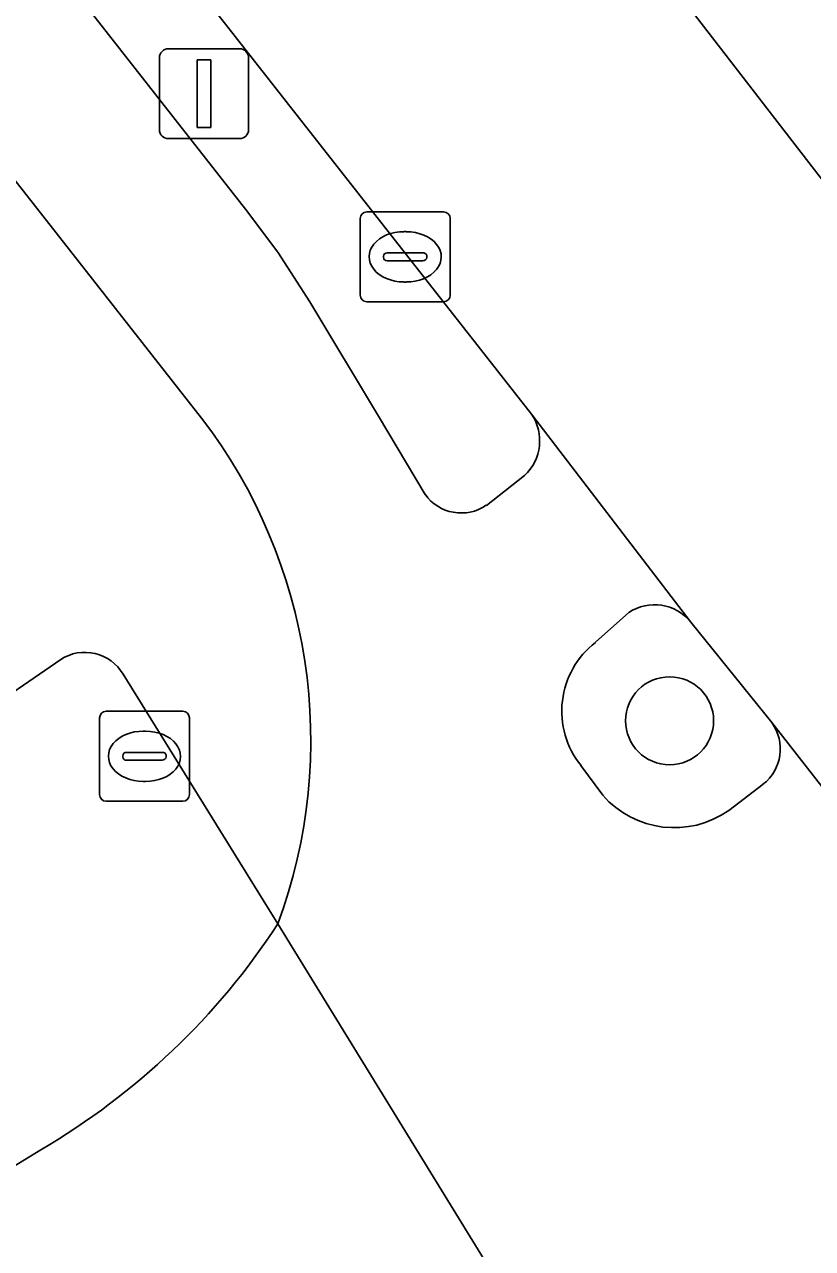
# Model space of a CAD drawing. Extents: x 160663 to 161506, y 382245 to 383291.
# Drawn here: x 161375.91 to 161384.66, y 382956.06 to 382969.67 of the extents above; entities that cross this region are included whole.
import ezdxf

# ---------------------------------------------------------------- set-up
doc = ezdxf.new("R2010")
doc.units = 0
for name, color, linetype in [('IMGEO_Berm_open', 7, 'Continuous'), ('IMGEO_Boom', 7, 'Continuous'), ('IMGEO_Fietspad_gesloten', 7, 'Continuous'), ('IMGEO_Groenvoorziening', 7, 'Continuous'), ('IMGEO_Kolk', 7, 'Continuous'), ('IMGEO_Lichtmast', 7, 'Continuous'), ('IMGEO_Rijbaan_lokaal_gesloten', 7, 'Continuous'), ('IMGEO_Rioolput', 7, 'Continuous'), ('IMGEO_Verkeerseiland_onvherhard', 7, 'Continuous'), ('IMGEO_Voetpad_open', 7, 'Continuous')]:
    doc.layers.add(name, color=color, linetype=linetype)

msp = doc.modelspace()

# ---------------------------------------------------------------- linework, layer by layer
at = {"layer": 'IMGEO_Berm_open'}
for points in [[(161319.475, 383043.252), (161320.12, 383042.374), (161334.256, 383023.879), (161352.975, 383000), (161378.36, 382967.618), (161378.721, 382967.139), (161379.077, 382966.588), (161379.838, 382965.316), (161380.356, 382964.446)], [(161381.54, 382965.336), (161354.356, 383000), (161335.224, 383024.396)], [(161381.038, 382964.324), (161381.463, 382964.655)]]:
    msp.add_lwpolyline(points, dxfattribs=at)
for centre, radius, start, end in [((161381.102, 382965.041), 0.528, 313.0734, 34.0246), ((161380.759, 382964.734), 0.495, 215.4971, 304.2187)]:
    msp.add_arc(centre, radius, start, end, dxfattribs=at)
at = {"layer": 'IMGEO_Boom'}
msp.add_circle((161383.074, 382961.929), 0.489, dxfattribs=at)
at = {"layer": 'IMGEO_Fietspad_gesloten'}
for points in [[(161316.407, 383044.108), (161318.553, 383041.288), (161321.59, 383037.499), (161332.611, 383023.063), (161350.693, 383000), (161374.638, 382969.413), (161377.873, 382965.293)], [(161380.356, 382964.446), (161379.838, 382965.316), (161379.077, 382966.588), (161378.721, 382967.139), (161378.36, 382967.618), (161352.975, 383000), (161334.256, 383023.879), (161320.12, 383042.374), (161319.475, 383043.252)], [(161383.31, 382963.026), (161381.54, 382965.336)], [(161381.463, 382964.655), (161381.038, 382964.324)], [(161382.25, 382962.801), (161382.62, 382963.132)], [(161385.835, 382959.828), (161384.211, 382961.908)], [(161382.331, 382961.101), (161382.089, 382961.431)], [(161384.112, 382961.223), (161383.733, 382960.931)], [(161378.72, 382959.67), (161381.075, 382955.836)], [(161381.075, 382955.836), (161378.72, 382959.67)], [(161376.087, 382957.16), (161375.724, 382956.936), (161374.419, 382956.13), (161361.017, 382947.852), (161359.72, 382947.051), (161346.875, 382939.118), (161345.659, 382938.367), (161338.499, 382933.945), (161338.474, 382933.929)]]:
    msp.add_lwpolyline(points, dxfattribs=at)
for centre, radius, start, end in [((161373.192, 382961.713), 5.894, 339.7227, 37.4096), ((161381.102, 382965.041), 0.528, 313.0734, 34.0246), ((161380.759, 382964.734), 0.495, 215.4971, 304.2187), ((161382.907, 382962.702), 0.517, 38.7954, 123.7372), ((161382.842, 382962.037), 0.966, 127.7576, 218.8373), ((161383.803, 382961.617), 0.501, 308.0444, 35.5081), ((161383.126, 382961.795), 1.055, 221.0924, 305.0802), ((161372.074, 382964.006), 7.936, 300.3799, 326.8801)]:
    msp.add_arc(centre, radius, start, end, dxfattribs=at)
at = {"layer": 'IMGEO_Groenvoorziening'}
for points in [[(161376.308, 382962.61), (161375.347, 382961.95), (161372.626, 382960.125), (161374.874, 382956.81), (161375.538, 382957.228), (161375.724, 382956.936), (161376.087, 382957.16)], [(161378.72, 382959.67), (161377.001, 382962.447)]]:
    msp.add_lwpolyline(points, dxfattribs=at)
for centre, radius, start, end in [((161376.577, 382962.198), 0.492, 30.4529, 123.0752), ((161372.074, 382964.006), 7.936, 300.3799, 326.8801)]:
    msp.add_arc(centre, radius, start, end, dxfattribs=at)
at = {"layer": 'IMGEO_Kolk'}
for p, q in [((161379.635, 382966.661), (161379.635, 382967.513)), ((161379.71, 382967.587), (161380.562, 382967.587)), ((161380.636, 382967.513), (161380.636, 382966.661)), ((161380.123, 382967.367), (161380.148, 382967.367)), ((161379.894, 382967.081), (161379.894, 382967.093)), ((161379.937, 382967.13), (161380.335, 382967.13)), ((161380.378, 382967.093), (161380.378, 382967.081)), ((161380.332, 382967.044), (161379.934, 382967.044)), ((161380.146, 382966.807), (161380.121, 382966.807)), ((161380.562, 382966.587), (161379.71, 382966.587))]:
    msp.add_line(p, q, dxfattribs=at)
for points in [[(161379.635, 382966.661), (161379.635, 382967.513)], [(161379.71, 382967.587), (161380.562, 382967.587)], [(161380.636, 382967.513), (161380.636, 382966.661)], [(161380.562, 382966.587), (161379.71, 382966.587)]]:
    msp.add_lwpolyline(points, dxfattribs=at)
for centre, radius, start, end in [((161379.712, 382967.511), 0.0765, 91.552, 178.448), ((161379.712, 382967.511), 0.0765, 91.552, 178.448), ((161380.56, 382967.511), 0.0765, 1.552, 88.448), ((161380.56, 382967.511), 0.0765, 1.552, 88.448), ((161379.934, 382967.09), 0.0403, 85.8775, 175.7526), ((161379.931, 382967.08), 0.0366, 178.938, 274.7102), ((161380.335, 382967.087), 0.043, 264.8664, 352.4533), ((161380.339, 382967.092), 0.0386, 1.7309, 96.639), ((161379.712, 382966.663), 0.0765, 181.552, 268.448), ((161379.712, 382966.663), 0.0765, 181.552, 268.448), ((161380.56, 382966.663), 0.0765, 271.552, 358.448), ((161380.56, 382966.663), 0.0765, 271.552, 358.448)]:
    msp.add_arc(centre, radius, start, end, dxfattribs=at)
for centre, major_axis, ratio, start_param, end_param in [((161380.122, 382967.087), (-0.387, 0.002), 0.722429, 4.712389, 7.853982), ((161380.147, 382967.087), (-0.39, 0.002), 0.717154, 1.570796, 4.712389)]:
    msp.add_ellipse(centre, major_axis=major_axis, ratio=ratio, start_param=start_param, end_param=end_param, dxfattribs=at)
at = {"layer": 'IMGEO_Lichtmast'}
for p, q in [((161377.505, 382969.401), (161378.295, 382969.401)), ((161378.295, 382969.401), (161377.505, 382969.401)), ((161377.405, 382968.501), (161377.405, 382969.301)), ((161377.405, 382969.301), (161377.405, 382968.501)), ((161378.395, 382969.301), (161378.395, 382968.501)), ((161378.395, 382968.501), (161378.395, 382969.301)), ((161378.295, 382968.401), (161377.505, 382968.401)), ((161377.505, 382968.401), (161378.295, 382968.401))]:
    msp.add_line(p, q, dxfattribs=at)
msp.add_lwpolyline([(161377.825, 382969.276), (161377.975, 382969.276), (161377.975, 382968.526), (161377.825, 382968.526), (161377.825, 382969.276)], dxfattribs=at)
for centre, start, end in [((161377.505, 382969.301), 90, 180), ((161377.505, 382969.301), 90, 180), ((161378.295, 382969.301), 0, 90), ((161378.295, 382969.301), 360, 90), ((161377.505, 382968.501), 180, 270), ((161377.505, 382968.501), 180, 270), ((161378.295, 382968.501), 270, 0), ((161378.295, 382968.501), 270, 0)]:
    msp.add_arc(centre, 0.1, start, end, dxfattribs=at)
at = {"layer": 'IMGEO_Rijbaan_lokaal_gesloten'}
for points in [[(161479.667, 382828.263), (161473.698, 382833.776), (161459.121, 382855.398), (161399.802, 382948.43), (161322.958, 383048.175)], [(161335.224, 383024.396), (161354.356, 383000), (161381.54, 382965.336), (161383.31, 382963.026), (161384.211, 382961.908), (161385.835, 382959.828)]]:
    msp.add_lwpolyline(points, dxfattribs=at)
at = {"layer": 'IMGEO_Rioolput'}
for p, q in [((161376.813, 382962.034), (161377.665, 382962.034)), ((161376.738, 382961.108), (161376.738, 382961.96)), ((161377.739, 382961.96), (161377.739, 382961.108)), ((161377.226, 382961.814), (161377.251, 382961.814)), ((161376.997, 382961.528), (161376.997, 382961.54)), ((161377.435, 382961.491), (161377.037, 382961.491)), ((161377.04, 382961.577), (161377.438, 382961.577)), ((161377.481, 382961.54), (161377.481, 382961.528)), ((161377.249, 382961.254), (161377.224, 382961.254)), ((161377.665, 382961.034), (161376.813, 382961.034))]:
    msp.add_line(p, q, dxfattribs=at)
for points in [[(161376.813, 382962.034), (161377.665, 382962.034)], [(161376.738, 382961.108), (161376.738, 382961.96)], [(161377.739, 382961.96), (161377.739, 382961.108)], [(161377.665, 382961.034), (161376.813, 382961.034)]]:
    msp.add_lwpolyline(points, dxfattribs=at)
for centre, radius, start, end in [((161376.815, 382961.958), 0.0765, 91.552, 178.448), ((161376.815, 382961.958), 0.0765, 91.552, 178.448), ((161377.663, 382961.958), 0.0765, 1.552, 88.448), ((161377.663, 382961.958), 0.0765, 1.552, 88.448), ((161377.037, 382961.537), 0.0403, 85.8775, 175.7526), ((161377.034, 382961.527), 0.0366, 178.938, 274.7102), ((161377.438, 382961.534), 0.043, 264.8664, 352.4533), ((161377.442, 382961.539), 0.0386, 1.7309, 96.639), ((161376.815, 382961.11), 0.0765, 181.552, 268.448), ((161376.815, 382961.11), 0.0765, 181.552, 268.448), ((161377.663, 382961.11), 0.0765, 271.552, 358.448), ((161377.663, 382961.11), 0.0765, 271.552, 358.448)]:
    msp.add_arc(centre, radius, start, end, dxfattribs=at)
for centre, major_axis, ratio, start_param, end_param in [((161377.225, 382961.534), (-0.387, 0.002), 0.722429, 4.712389, 7.853982), ((161377.25, 382961.534), (-0.39, 0.002), 0.717154, 1.570796, 4.712389)]:
    msp.add_ellipse(centre, major_axis=major_axis, ratio=ratio, start_param=start_param, end_param=end_param, dxfattribs=at)
at = {"layer": 'IMGEO_Verkeerseiland_onvherhard'}
for points in [[(161382.62, 382963.132), (161382.25, 382962.801)], [(161384.211, 382961.908), (161383.31, 382963.026)], [(161382.089, 382961.431), (161382.331, 382961.101)], [(161383.733, 382960.931), (161384.112, 382961.223)]]:
    msp.add_lwpolyline(points, dxfattribs=at)
for centre, radius, start, end in [((161382.907, 382962.702), 0.517, 38.7954, 123.7372), ((161382.842, 382962.037), 0.966, 127.7576, 218.8373), ((161383.803, 382961.617), 0.501, 308.0444, 35.5081), ((161383.126, 382961.795), 1.055, 221.0924, 305.0802)]:
    msp.add_arc(centre, radius, start, end, dxfattribs=at)
at = {"layer": 'IMGEO_Voetpad_open'}
for points in [[(161350.693, 383000), (161332.611, 383023.063), (161321.59, 383037.499), (161318.553, 383041.288), (161316.407, 383044.108), (161314.847, 383042.706), (161338.4, 383013.116), (161342.497, 383007.969), (161346.825, 383002.299), (161348.578, 383000), (161350.422, 382997.584), (161354.202, 382992.63), (161360.58, 382984.272), (161374.153, 382967.032), (161375.34, 382965.524), (161373.75, 382964.449), (161373.688, 382964.407), (161375.347, 382961.95), (161376.308, 382962.61)], [(161377.873, 382965.293), (161374.638, 382969.413), (161350.693, 383000)], [(161377.001, 382962.447), (161378.72, 382959.67)]]:
    msp.add_lwpolyline(points, dxfattribs=at)
for centre, radius, start, end in [((161373.192, 382961.713), 5.894, 339.7227, 37.4096), ((161376.577, 382962.198), 0.492, 30.4529, 123.0752)]:
    msp.add_arc(centre, radius, start, end, dxfattribs=at)

doc.saveas('drawing.dxf')
